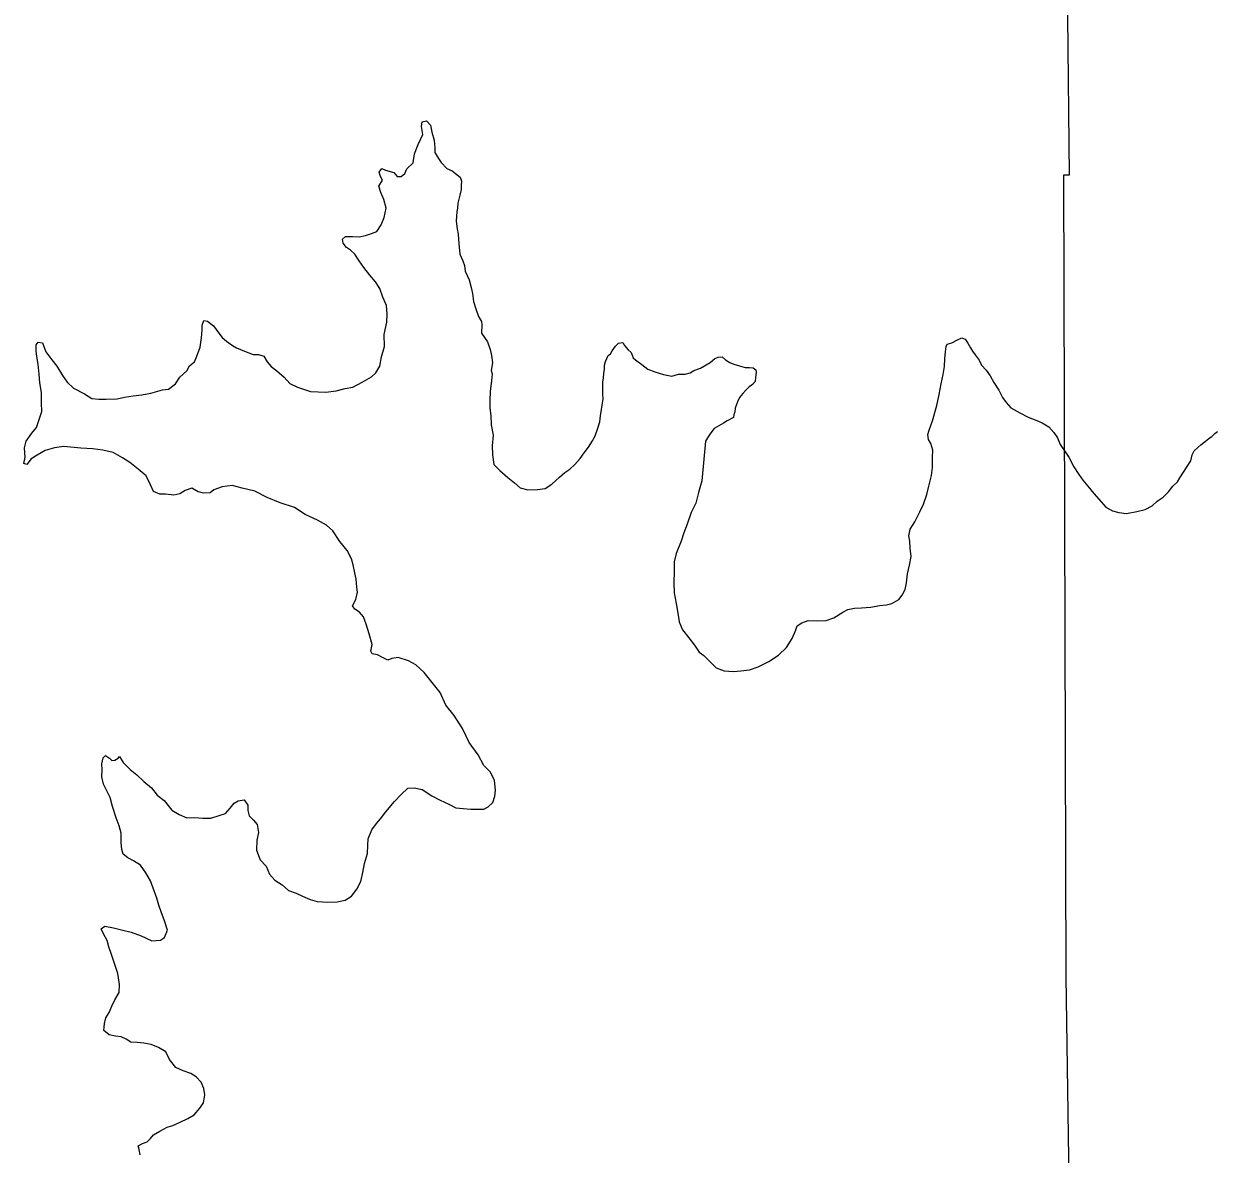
# Model space of a CAD drawing. Extents: x -939622 to -934245, y 1383184 to 1385301.
# Drawn here: x -935532.59 to -935520.47, y 1384325.22 to 1384336.71 of the extents above; entities that cross this region are included whole.
import ezdxf

# ---------------------------------------------------------------- set-up
doc = ezdxf.new("R2010")
doc.units = 0
doc.layers.add('2', color=7, linetype='Continuous')
doc.layers.add('9', color=7, linetype='Continuous')

msp = doc.modelspace()

# ---------------------------------------------------------------- linework, layer by layer
at = {"layer": '2'}
for points in [[(-935522.249, 1384358.555), (-935522.156, 1384351.184), (-935522.058, 1384343.234), (-935521.971, 1384335.17), (-935522.031, 1384335.167), (-935522.006, 1384327.021), (-935521.889, 1384318.96), (-935521.873, 1384311.085)], [(-935522.245, 1384358.543), (-935522.243, 1384358.112), (-935522.156, 1384351.184), (-935522.058, 1384343.234), (-935521.971, 1384335.17), (-935522.031, 1384335.167), (-935522.006, 1384327.021), (-935521.889, 1384318.96), (-935521.873, 1384311.081)]]:
    msp.add_lwpolyline(points, dxfattribs=at)
at = {"layer": '9'}
for points in [[(-935528.953, 1384335.236), (-935528.917, 1384335.218), (-935528.833, 1384335.195), (-935528.797, 1384335.154), (-935528.758, 1384335.154), (-935528.722, 1384335.184), (-935528.699, 1384335.233), (-935528.637, 1384335.293), (-935528.623, 1384335.384), (-935528.585, 1384335.48), (-935528.538, 1384335.58), (-935528.551, 1384335.663), (-935528.546, 1384335.712), (-935528.501, 1384335.721), (-935528.461, 1384335.676), (-935528.446, 1384335.607), (-935528.424, 1384335.524), (-935528.417, 1384335.443), (-935528.416, 1384335.398), (-935528.38, 1384335.338), (-935528.35, 1384335.296), (-935528.295, 1384335.237), (-935528.241, 1384335.213), (-935528.205, 1384335.184), (-935528.159, 1384335.148), (-935528.144, 1384335.109), (-935528.15, 1384335.064), (-935528.149, 1384335.022), (-935528.163, 1384334.965), (-935528.184, 1384334.884), (-935528.186, 1384334.833), (-935528.192, 1384334.799), (-935528.2, 1384334.7), (-935528.19, 1384334.622), (-935528.18, 1384334.568), (-935528.173, 1384334.472), (-935528.163, 1384334.367), (-935528.132, 1384334.299), (-935528.114, 1384334.251), (-935528.107, 1384334.194), (-935528.067, 1384334.104), (-935528.046, 1384334.026), (-935528.033, 1384333.966), (-935528.023, 1384333.885), (-935527.998, 1384333.811), (-935527.971, 1384333.733), (-935527.943, 1384333.682), (-935527.937, 1384333.646), (-935527.942, 1384333.562), (-935527.881, 1384333.473), (-935527.853, 1384333.398), (-935527.841, 1384333.335), (-935527.831, 1384333.26), (-935527.845, 1384333.182), (-935527.833, 1384333.149), (-935527.841, 1384333.083), (-935527.855, 1384332.969), (-935527.857, 1384332.878), (-935527.856, 1384332.8), (-935527.846, 1384332.725), (-935527.845, 1384332.632), (-935527.823, 1384332.527), (-935527.834, 1384332.416), (-935527.83, 1384332.326), (-935527.817, 1384332.227), (-935527.756, 1384332.165), (-935527.675, 1384332.094), (-935527.608, 1384332.043), (-935527.548, 1384331.99), (-935527.47, 1384331.97), (-935527.374, 1384331.974), (-935527.294, 1384331.983), (-935527.228, 1384332.029), (-935527.148, 1384332.099), (-935527.095, 1384332.145), (-935527.044, 1384332.181), (-935526.994, 1384332.227), (-935526.941, 1384332.287), (-935526.899, 1384332.345), (-935526.855, 1384332.405), (-935526.814, 1384332.469), (-935526.787, 1384332.52), (-935526.761, 1384332.598), (-935526.741, 1384332.662), (-935526.733, 1384332.722), (-935526.722, 1384332.788), (-935526.716, 1384332.83), (-935526.705, 1384332.89), (-935526.708, 1384332.947), (-935526.709, 1384333.004), (-935526.71, 1384333.064), (-935526.704, 1384333.109), (-935526.698, 1384333.154), (-935526.693, 1384333.197), (-935526.693, 1384333.236), (-935526.682, 1384333.275), (-935526.656, 1384333.335), (-935526.632, 1384333.353), (-935526.614, 1384333.383), (-935526.582, 1384333.429), (-935526.549, 1384333.462)], [(-935532.51, 1384332.546), (-935532.463, 1384332.603), (-935532.434, 1384332.685), (-935532.408, 1384332.766), (-935532.412, 1384332.853), (-935532.41, 1384332.961), (-935532.429, 1384333.057), (-935532.436, 1384333.147), (-935532.446, 1384333.249), (-935532.459, 1384333.324), (-935532.465, 1384333.384), (-935532.466, 1384333.444), (-935532.445, 1384333.471), (-935532.4, 1384333.463), (-935532.369, 1384333.373), (-935532.306, 1384333.292), (-935532.257, 1384333.227), (-935532.199, 1384333.131), (-935532.151, 1384333.063), (-935532.087, 1384333.003), (-935531.976, 1384332.947), (-935531.9, 1384332.897), (-935531.829, 1384332.892), (-935531.754, 1384332.893), (-935531.643, 1384332.894), (-935531.568, 1384332.913), (-935531.479, 1384332.926), (-935531.392, 1384332.935), (-935531.302, 1384332.954), (-935531.183, 1384332.986), (-935531.123, 1384332.992), (-935531.049, 1384333.047), (-935531.005, 1384333.114), (-935530.934, 1384333.18), (-935530.907, 1384333.232), (-935530.857, 1384333.271), (-935530.834, 1384333.328), (-935530.799, 1384333.419), (-935530.785, 1384333.515), (-935530.78, 1384333.596), (-935530.78, 1384333.644), (-935530.763, 1384333.692), (-935530.724, 1384333.684), (-935530.666, 1384333.636), (-935530.609, 1384333.562), (-935530.575, 1384333.517), (-935530.533, 1384333.482), (-935530.473, 1384333.437), (-935530.43, 1384333.414), (-935530.349, 1384333.381), (-935530.262, 1384333.346), (-935530.208, 1384333.344), (-935530.154, 1384333.329), (-935530.118, 1384333.27), (-935530.078, 1384333.225), (-935530.021, 1384333.181), (-935529.945, 1384333.115), (-935529.888, 1384333.05), (-935529.81, 1384333.012), (-935529.68, 1384332.971), (-935529.522, 1384332.964), (-935529.417, 1384332.977), (-935529.328, 1384332.999), (-935529.25, 1384333.014), (-935529.155, 1384333.063), (-935529.06, 1384333.118), (-935529.015, 1384333.158), (-935528.974, 1384333.227), (-935528.957, 1384333.321), (-935528.928, 1384333.426), (-935528.932, 1384333.549), (-935528.904, 1384333.675), (-935528.899, 1384333.759), (-935528.906, 1384333.843), (-935528.943, 1384333.93), (-935528.976, 1384334.017), (-935529.019, 1384334.085), (-935529.077, 1384334.151), (-935529.137, 1384334.231), (-935529.186, 1384334.297), (-935529.228, 1384334.366), (-935529.271, 1384334.407), (-935529.313, 1384334.434), (-935529.346, 1384334.478), (-935529.353, 1384334.517), (-935529.323, 1384334.545), (-935529.251, 1384334.545), (-935529.183, 1384334.543), (-935529.12, 1384334.556), (-935529.06, 1384334.577), (-935529.006, 1384334.596), (-935528.962, 1384334.662), (-935528.93, 1384334.738), (-935528.91, 1384334.834), (-935528.935, 1384334.921), (-935528.966, 1384334.993), (-935528.984, 1384335.056), (-935528.949, 1384335.119), (-935528.968, 1384335.155), (-935528.983, 1384335.2), (-935528.953, 1384335.236)], [(-935526.549, 1384333.462), (-935526.507, 1384333.466), (-935526.489, 1384333.436), (-935526.453, 1384333.394), (-935526.422, 1384333.367), (-935526.401, 1384333.311), (-935526.377, 1384333.293), (-935526.313, 1384333.245), (-935526.253, 1384333.195), (-935526.181, 1384333.169), (-935526.094, 1384333.143), (-935526.01, 1384333.125), (-935525.941, 1384333.147), (-935525.872, 1384333.145), (-935525.822, 1384333.16), (-935525.786, 1384333.182), (-935525.717, 1384333.206)], [(-935523.6, 1384331.503), (-935523.588, 1384331.572), (-935523.541, 1384331.644), (-935523.488, 1384331.747), (-935523.453, 1384331.825), (-935523.418, 1384331.924), (-935523.398, 1384332.009), (-935523.37, 1384332.117), (-935523.361, 1384332.198), (-935523.36, 1384332.3), (-935523.357, 1384332.375), (-935523.376, 1384332.441), (-935523.4, 1384332.483), (-935523.407, 1384332.531), (-935523.395, 1384332.576), (-935523.36, 1384332.672), (-935523.317, 1384332.829), (-935523.291, 1384332.94), (-935523.272, 1384333.048), (-935523.252, 1384333.144), (-935523.24, 1384333.225), (-935523.235, 1384333.303), (-935523.23, 1384333.372), (-935523.222, 1384333.427), (-935523.21, 1384333.451), (-935523.165, 1384333.463), (-935523.106, 1384333.494), (-935523.064, 1384333.515), (-935523.028, 1384333.501), (-935523.001, 1384333.462), (-935522.976, 1384333.414), (-935522.955, 1384333.381), (-935522.928, 1384333.343), (-935522.888, 1384333.289), (-935522.861, 1384333.238), (-935522.815, 1384333.185), (-935522.773, 1384333.128), (-935522.739, 1384333.062), (-935522.687, 1384332.982), (-935522.648, 1384332.91), (-935522.611, 1384332.857), (-935522.563, 1384332.803), (-935522.473, 1384332.753), (-935522.388, 1384332.709), (-935522.301, 1384332.674), (-935522.247, 1384332.65), (-935522.178, 1384332.612), (-935522.129, 1384332.552), (-935522.09, 1384332.499), (-935522.062, 1384332.43), (-935521.977, 1384332.302), (-935521.925, 1384332.203), (-935521.88, 1384332.135), (-935521.834, 1384332.069), (-935521.783, 1384332.007), (-935521.722, 1384331.932), (-935521.646, 1384331.849), (-935521.598, 1384331.793), (-935521.532, 1384331.757), (-935521.466, 1384331.74), (-935521.391, 1384331.729), (-935521.286, 1384331.751), (-935521.2, 1384331.77), (-935521.128, 1384331.809), (-935521.078, 1384331.855), (-935521.016, 1384331.897), (-935520.962, 1384331.949), (-935520.918, 1384332.006), (-935520.873, 1384332.052), (-935520.849, 1384332.093)], [(-935525.717, 1384333.206), (-935525.62, 1384333.265), (-935525.572, 1384333.304), (-935525.539, 1384333.319), (-935525.498, 1384333.323), (-935525.464, 1384333.293), (-935525.419, 1384333.264), (-935525.377, 1384333.246), (-935525.32, 1384333.229), (-935525.263, 1384333.214), (-935525.221, 1384333.212), (-935525.182, 1384333.209), (-935525.155, 1384333.191), (-935525.152, 1384333.164), (-935525.157, 1384333.113), (-935525.163, 1384333.071), (-935525.189, 1384333.041), (-935525.222, 1384333.017), (-935525.258, 1384332.983), (-935525.287, 1384332.95), (-935525.32, 1384332.908), (-935525.34, 1384332.865), (-935525.366, 1384332.799), (-935525.369, 1384332.763), (-935525.378, 1384332.733), (-935525.383, 1384332.706), (-935525.446, 1384332.672), (-935525.485, 1384332.648), (-935525.532, 1384332.62), (-935525.58, 1384332.593), (-935525.612, 1384332.548), (-935525.645, 1384332.499), (-935525.668, 1384332.466), (-935525.702, 1384332.063)], [(-935529.093, 1384328.422), (-935529.055, 1384328.513), (-935529.008, 1384328.579), (-935528.967, 1384328.628), (-935528.914, 1384328.697), (-935528.825, 1384328.803), (-935528.757, 1384328.873), (-935528.689, 1384328.937), (-935528.626, 1384328.941), (-935528.545, 1384328.926), (-935528.445, 1384328.861), (-935528.361, 1384328.817), (-935528.274, 1384328.776), (-935528.202, 1384328.738), (-935528.127, 1384328.73), (-935528.049, 1384328.724), (-935527.974, 1384328.725), (-935527.917, 1384328.726), (-935527.873, 1384328.747), (-935527.828, 1384328.793), (-935527.808, 1384328.856), (-935527.8, 1384328.919), (-935527.81, 1384329.015), (-935527.852, 1384329.102), (-935527.919, 1384329.17), (-935527.977, 1384329.277), (-935528.068, 1384329.403), (-935528.135, 1384329.543), (-935528.218, 1384329.677), (-935528.303, 1384329.782), (-935528.361, 1384329.91), (-935528.443, 1384330.011), (-935528.525, 1384330.113), (-935528.609, 1384330.19), (-935528.684, 1384330.231), (-935528.79, 1384330.266), (-935528.852, 1384330.256), (-935528.894, 1384330.238), (-935528.942, 1384330.264), (-935528.999, 1384330.294), (-935529.053, 1384330.305), (-935529.066, 1384330.332), (-935529.051, 1384330.398), (-935529.082, 1384330.506), (-935529.113, 1384330.605), (-935529.141, 1384330.68), (-935529.181, 1384330.727), (-935529.229, 1384330.757), (-935529.253, 1384330.79), (-935529.218, 1384330.856), (-935529.201, 1384330.931), (-935529.207, 1384330.982), (-935529.214, 1384331.063), (-935529.23, 1384331.126), (-935529.246, 1384331.207), (-935529.261, 1384331.27), (-935529.307, 1384331.353), (-935529.38, 1384331.446), (-935529.453, 1384331.553), (-935529.516, 1384331.61), (-935529.607, 1384331.663), (-935529.733, 1384331.721), (-935529.841, 1384331.789), (-935529.986, 1384331.839), (-935530.118, 1384331.892), (-935530.244, 1384331.956), (-935530.373, 1384331.988), (-935530.475, 1384332.014), (-935530.577, 1384332.001), (-935530.66, 1384331.97), (-935530.699, 1384331.94), (-935530.765, 1384331.936), (-935530.819, 1384331.951), (-935530.885, 1384331.986), (-935530.951, 1384331.964), (-935531.007, 1384331.931), (-935531.067, 1384331.915), (-935531.151, 1384331.926), (-935531.208, 1384331.926), (-935531.274, 1384331.952), (-935531.304, 1384332.021), (-935531.35, 1384332.113), (-935531.429, 1384332.181), (-935531.513, 1384332.247), (-935531.589, 1384332.297), (-935531.682, 1384332.35), (-935531.787, 1384332.373), (-935531.889, 1384332.387), (-935532.012, 1384332.395), (-935532.186, 1384332.411), (-935532.278, 1384332.398), (-935532.374, 1384332.37), (-935532.457, 1384332.324), (-935532.516, 1384332.284), (-935532.561, 1384332.227), (-935532.591, 1384332.239), (-935532.579, 1384332.302), (-935532.58, 1384332.347), (-935532.583, 1384332.398), (-935532.566, 1384332.464), (-935532.51, 1384332.546)], [(-935520.849, 1384332.093), (-935520.736, 1384332.266), (-935520.721, 1384332.326), (-935520.701, 1384332.368), (-935520.666, 1384332.399), (-935520.636, 1384332.429), (-935520.574, 1384332.475), (-935520.55, 1384332.497), (-935520.523, 1384332.512), (-935520.491, 1384332.542), (-935520.464, 1384332.564)], [(-935521.988, 1384332.318), (-935521.977, 1384332.302), (-935521.925, 1384332.203), (-935521.88, 1384332.135), (-935521.834, 1384332.069), (-935521.783, 1384332.007), (-935521.722, 1384331.932), (-935521.646, 1384331.849), (-935521.598, 1384331.793), (-935521.532, 1384331.757), (-935521.466, 1384331.74), (-935521.391, 1384331.729), (-935521.286, 1384331.751), (-935521.2, 1384331.77), (-935521.128, 1384331.809), (-935521.078, 1384331.855), (-935521.016, 1384331.897), (-935520.962, 1384331.949), (-935520.918, 1384332.006), (-935520.873, 1384332.052), (-935520.849, 1384332.093)], [(-935525.702, 1384332.063), (-935525.737, 1384331.942), (-935525.763, 1384331.834), (-935525.812, 1384331.74), (-935525.853, 1384331.62), (-935525.885, 1384331.532), (-935525.914, 1384331.448), (-935525.964, 1384331.322), (-935525.984, 1384331.237), (-935525.983, 1384331.141), (-935525.987, 1384331.03), (-935525.983, 1384330.925), (-935525.964, 1384330.814), (-935525.948, 1384330.715), (-935525.935, 1384330.628), (-935525.901, 1384330.548), (-935525.835, 1384330.467), (-935525.777, 1384330.39), (-935525.731, 1384330.321), (-935525.683, 1384330.286)], [(-935525.683, 1384330.286), (-935525.557, 1384330.16), (-935525.476, 1384330.131), (-935525.383, 1384330.123), (-935525.306, 1384330.132), (-935525.219, 1384330.142), (-935525.133, 1384330.17), (-935525.022, 1384330.225), (-935524.924, 1384330.289), (-935524.844, 1384330.368), (-935524.786, 1384330.459), (-935524.753, 1384330.537), (-935524.736, 1384330.588), (-935524.688, 1384330.619), (-935524.623, 1384330.643), (-935524.527, 1384330.638), (-935524.44, 1384330.642), (-935524.363, 1384330.67), (-935524.271, 1384330.728), (-935524.22, 1384330.755), (-935524.154, 1384330.768), (-935524.08, 1384330.772), (-935523.987, 1384330.779), (-935523.9, 1384330.795), (-935523.829, 1384330.801), (-935523.772, 1384330.814), (-935523.701, 1384330.854), (-935523.668, 1384330.899), (-935523.639, 1384330.956), (-935523.625, 1384331.025), (-935523.616, 1384331.115), (-935523.593, 1384331.206), (-935523.576, 1384331.293), (-935523.586, 1384331.377), (-935523.59, 1384331.449), (-935523.6, 1384331.503)], [(-935531.77, 1384326.546), (-935531.758, 1384326.603), (-935531.723, 1384326.657), (-935531.697, 1384326.724), (-935531.668, 1384326.787), (-935531.623, 1384326.862), (-935531.618, 1384326.941), (-935531.635, 1384327.055), (-935531.662, 1384327.135), (-935531.699, 1384327.246), (-935531.727, 1384327.324), (-935531.746, 1384327.39), (-935531.782, 1384327.458), (-935531.804, 1384327.509), (-935531.768, 1384327.534), (-935531.681, 1384327.519), (-935531.585, 1384327.496), (-935531.501, 1384327.473), (-935531.399, 1384327.438), (-935531.291, 1384327.388), (-935531.204, 1384327.392), (-935531.163, 1384327.42), (-935531.133, 1384327.495), (-935531.164, 1384327.6), (-935531.192, 1384327.671), (-935531.22, 1384327.749), (-935531.239, 1384327.821), (-935531.276, 1384327.923), (-935531.303, 1384327.995), (-935531.352, 1384328.078), (-935531.407, 1384328.156), (-935531.476, 1384328.2), (-935531.533, 1384328.229), (-935531.582, 1384328.268), (-935531.594, 1384328.316), (-935531.601, 1384328.385), (-935531.602, 1384328.481), (-935531.621, 1384328.556), (-935531.654, 1384328.637), (-935531.692, 1384328.753), (-935531.713, 1384328.843), (-935531.741, 1384328.897), (-935531.781, 1384328.98), (-935531.8, 1384329.052), (-935531.794, 1384329.124), (-935531.798, 1384329.184), (-935531.784, 1384329.245), (-935531.763, 1384329.269), (-935531.721, 1384329.242), (-935531.697, 1384329.219), (-935531.667, 1384329.222), (-935531.634, 1384329.243), (-935531.619, 1384329.261), (-935531.583, 1384329.199), (-935531.51, 1384329.127), (-935531.444, 1384329.074), (-935531.371, 1384329.006), (-935531.293, 1384328.943), (-935531.235, 1384328.866), (-935531.165, 1384328.813), (-935531.087, 1384328.714), (-935531.014, 1384328.67), (-935530.936, 1384328.635), (-935530.855, 1384328.639), (-935530.774, 1384328.633), (-935530.691, 1384328.634), (-935530.607, 1384328.659), (-935530.544, 1384328.681), (-935530.494, 1384328.735), (-935530.453, 1384328.787), (-935530.414, 1384328.811), (-935530.354, 1384328.818), (-935530.315, 1384328.764), (-935530.314, 1384328.71), (-935530.302, 1384328.656), (-935530.259, 1384328.612), (-935530.22, 1384328.57), (-935530.207, 1384328.486), (-935530.224, 1384328.408), (-935530.226, 1384328.309), (-935530.189, 1384328.21), (-935530.129, 1384328.145), (-935530.095, 1384328.064), (-935530.043, 1384328.004), (-935529.968, 1384327.954), (-935529.902, 1384327.898), (-935529.824, 1384327.872), (-935529.76, 1384327.839), (-935529.682, 1384327.807), (-935529.61, 1384327.787), (-935529.502, 1384327.779), (-935529.407, 1384327.783), (-935529.326, 1384327.799), (-935529.261, 1384327.841), (-935529.21, 1384327.911), (-935529.169, 1384327.989), (-935529.146, 1384328.08), (-935529.132, 1384328.173), (-935529.101, 1384328.275), (-935529.098, 1384328.356), (-935529.093, 1384328.422)], [(-935531.411, 1384325.213), (-935531.421, 1384325.264), (-935531.43, 1384325.303), (-935531.386, 1384325.325), (-935531.338, 1384325.343), (-935531.305, 1384325.377), (-935531.273, 1384325.413), (-935531.21, 1384325.453), (-935531.136, 1384325.492), (-935531.076, 1384325.511), (-935531.002, 1384325.545), (-935530.924, 1384325.579), (-935530.862, 1384325.618), (-935530.803, 1384325.685), (-935530.767, 1384325.739), (-935530.753, 1384325.821), (-935530.763, 1384325.884), (-935530.791, 1384325.949), (-935530.839, 1384326.003), (-935530.896, 1384326.038), (-935530.974, 1384326.064), (-935531.047, 1384326.1), (-935531.11, 1384326.18), (-935531.147, 1384326.258), (-935531.222, 1384326.302), (-935531.298, 1384326.334), (-935531.373, 1384326.346), (-935531.441, 1384326.354), (-935531.504, 1384326.356), (-935531.553, 1384326.386), (-935531.604, 1384326.412), (-935531.661, 1384326.418), (-935531.724, 1384326.432), (-935531.778, 1384326.474), (-935531.77, 1384326.546)]]:
    msp.add_lwpolyline(points, dxfattribs=at)

doc.saveas('drawing.dxf')
